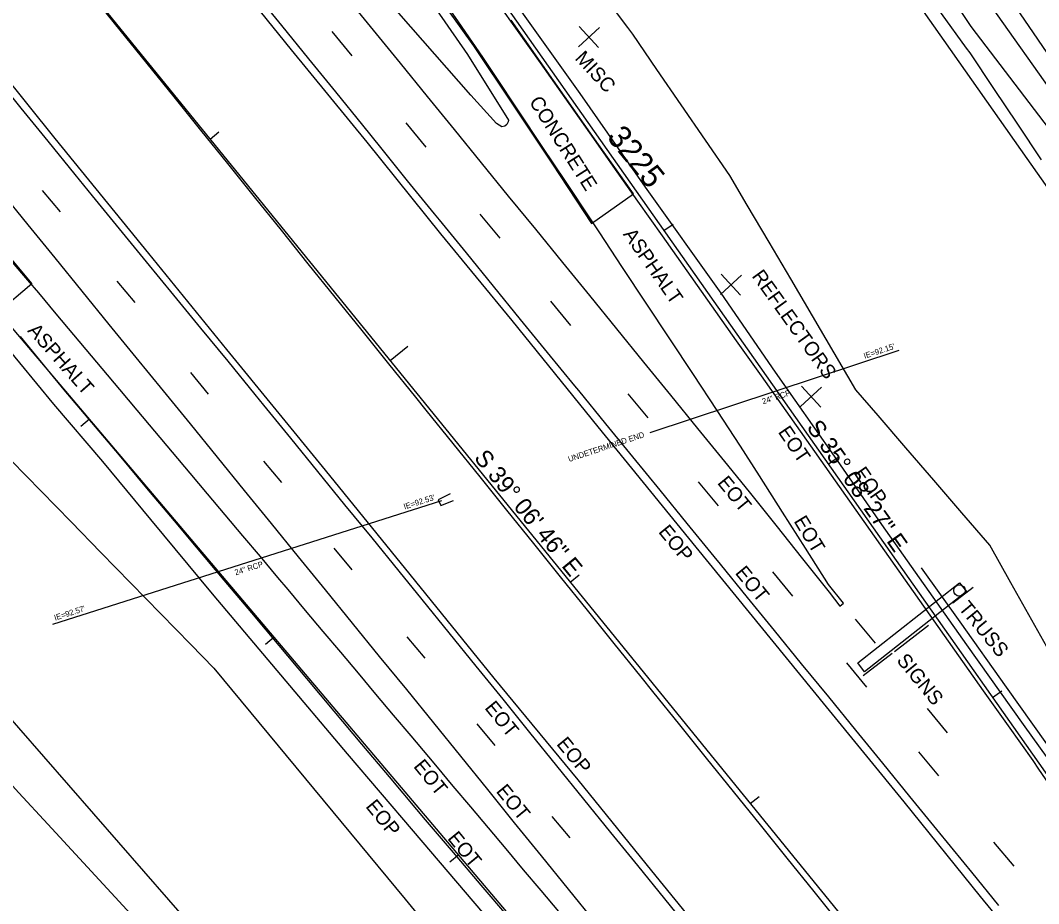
# Model space of a CAD drawing. Extents: x 2132221 to 2141942, y 535736 to 547298.
# Drawn here: x 2139159.2 to 2139515.9, y 539001.5 to 539310.9 of the extents above; entities that cross this region are included whole.
import ezdxf

# ---------------------------------------------------------------- set-up
doc = ezdxf.new("R2010")
doc.units = 0
for name, color, linetype in [('RD_EX_BldgApp', 7, 'Continuous'), ('RD_EX_BldgApp_txCode', 7, 'Continuous'), ('RD_EX_Conc', 7, 'Continuous'), ('RD_EX_Conc_txCode', 7, 'Continuous'), ('RD_EX_DR_Inlet_txCode', 7, 'Continuous'), ('RD_EX_DR_Pipe', 7, 'Continuous'), ('RD_EX_DR_Pipe_txCode', 7, 'Continuous'), ('RD_EX_Driveway', 7, 'Continuous'), ('RD_EX_Fence_Other', 7, 'Continuous'), ('RD_EX_GuardRail', 7, 'Continuous'), ('RD_EX_Misc', 7, 'Continuous'), ('RD_EX_Misc_txCode', 7, 'Continuous'), ('RD_EX_Road', 7, 'Continuous'), ('RD_EX_Road_txCode', 7, 'Continuous'), ('RD_EX_VEG', 7, 'Continuous'), ('RD_HC_Cl', 7, 'Continuous'), ('RD_HC_Data', 7, 'Continuous'), ('RD_HC_Data_Tic', 7, 'Continuous'), ('RD_HC_TX_Sta50', 7, 'Continuous')]:
    doc.layers.add(name, color=color, linetype=linetype)

msp = doc.modelspace()

# ---------------------------------------------------------------- linework, layer by layer
at = {"layer": 'RD_EX_BldgApp'}
for p, q in [((2139485.85, 539106.81), (2139492.95, 539112.34)), ((2139477.35, 539098.94), (2139465.48, 539089.72)), ((2139464.63, 539089.11), (2139454.46, 539081.23))]:
    msp.add_line(p, q, dxfattribs=at)
msp.add_lwpolyline([(2139490.68, 539110.84), (2139454.95, 539082.68), (2139452.58, 539085.8), (2139488.25, 539113.82)], close=True, dxfattribs=at)
msp.add_circle((2139488.17, 539111.18), 2, dxfattribs=at)
at = {"layer": 'RD_EX_Conc'}
for points in [[(2138987.13, 539413.75), (2139002.75, 539398.15), (2139025.69, 539375.05), (2139043.11, 539356.82), (2139060.23, 539338.38), (2139078.21, 539318.04), (2139097.92, 539295.31), (2139113.22, 539277.6), (2139139.63, 539246.62), (2139151.88, 539232.01), (2139163.15, 539218.6), (2139151.28, 539208.59)], [(2139303.42, 539322.28), (2139317.89, 539302), (2139331.85, 539281.23), (2139345.66, 539260.49), (2139359.27, 539239.7), (2139373.99, 539250.12), (2139359.79, 539270.25), (2139346, 539289.83), (2139331.19, 539310.94)], [(2139309.74, 539145.01), (2139305.55, 539142.89), (2139306.54, 539140.94), (2139310.88, 539142.67)]]:
    msp.add_lwpolyline(points, dxfattribs=at)
at = {"layer": 'RD_EX_DR_Pipe'}
msp.add_line((2139466.95, 539195.23), (2139379.68, 539166.42), dxfattribs=at)
msp.add_lwpolyline([(2139306.78, 539142.6), (2139170.4, 539099.26)], dxfattribs=at)
at = {"layer": 'RD_EX_Driveway'}
for points in [[(2139477.23, 539356.98), (2139506.13, 539318.08), (2139532.95, 539278.82), (2139562.03, 539239.22), (2139588.95, 539202.59), (2139629.17, 539144.52), (2139658.12, 539104.88), (2139689.68, 539060.18), (2139717.84, 539021.14)], [(2139465.91, 539348.21), (2139492.13, 539308.7), (2139521.08, 539270.77), (2139550.93, 539231.51), (2139579.7, 539193.95), (2139619.63, 539137.61), (2139647.92, 539099.16), (2139681.13, 539053.58), (2139707.27, 539015.02)], [(2139060.78, 539174.72), (2139070.65, 539163.42), (2139080.53, 539152.13), (2139100.28, 539129.55), (2139110.15, 539118.26), (2139129.9, 539095.68), (2139139.78, 539084.39), (2139149.65, 539073.1), (2139228.65, 538982.77)], [(2139199.24, 538996.22), (2139168.81, 539029.29), (2139158.67, 539040.31), (2139148.62, 539051.23), (2139140.63, 539059.79), (2139124.66, 539076.92), (2139116.68, 539085.48), (2139100.71, 539102.6), (2139092.73, 539111.17), (2139084.74, 539119.73), (2139076.76, 539128.29), (2139068.77, 539136.85), (2139060.79, 539145.42), (2139052.8, 539153.98), (2139045.45, 539161.87)]]:
    msp.add_lwpolyline(points, dxfattribs=at)
at = {"layer": 'RD_EX_Fence_Other'}
msp.add_lwpolyline([(2139456.75, 539340.74), (2139482.69, 539303.86), (2139509.53, 539265.66), (2139539.4, 539223.33), (2139565.43, 539186.72), (2139601.39, 539135.1), (2139633.6, 539089.18), (2139663.32, 539047.08), (2139692.03, 539005.93)], dxfattribs=at)
at = {"layer": 'RD_EX_GuardRail'}
for points in [[(2139446.68, 538994.03), (2139437.27, 539005.71), (2139427.86, 539017.39), (2139418.44, 539029.07), (2139409.03, 539040.75), (2139399.62, 539052.43), (2139390.21, 539064.12), (2139380.8, 539075.8), (2139376.68, 539080.9), (2139367.27, 539092.59), (2139357.86, 539104.27), (2139348.45, 539115.95), (2139339.04, 539127.63), (2139329.63, 539139.31), (2139320.22, 539150.99), (2139310.81, 539162.67), (2139301.4, 539174.35), (2139297.71, 539178.93), (2139288.3, 539190.61), (2139278.89, 539202.29), (2139269.48, 539213.97), (2139260.06, 539225.65), (2139250.65, 539237.33), (2139241.24, 539249.01), (2139231.83, 539260.69), (2139222.42, 539272.37), (2139213.01, 539284.05), (2139203.6, 539295.73), (2139194.19, 539307.41), (2139184.78, 539319.09)], [(2139614.71, 538923.49), (2139609.65, 538930.32), (2139599.25, 538944.49), (2139590.9, 538955.88), (2139584.26, 538964.91), (2139573.3, 538980.35), (2139558.89, 539000.7), (2139544.46, 539021.23), (2139523.13, 539051.38), (2139504.71, 539077.28), (2139488.45, 539100.16), (2139474.94, 539119.1)]]:
    msp.add_lwpolyline(points, dxfattribs=at)
at = {"layer": 'RD_EX_Misc'}
for p, q in [((2139268.29, 539306.93), (2139275.31, 539298.48)), ((2139354.68, 539301.61), (2139362.03, 539308.39)), ((2139354.97, 539308.68), (2139361.75, 539301.33)), ((2139294.23, 539274.94), (2139301.25, 539266.49)), ((2139166.88, 539251.3), (2139173.18, 539243.78)), ((2139320.17, 539243.04), (2139327.19, 539234.59)), ((2139404.46, 539214.87), (2139411.81, 539221.65)), ((2139404.74, 539221.94), (2139411.53, 539214.59)), ((2139192.93, 539219.54), (2139199.23, 539212.01)), ((2139344.89, 539212.49), (2139351.91, 539204.05)), ((2139218.74, 539187.47), (2139225.03, 539179.95)), ((2139432.55, 539175.62), (2139439.9, 539182.4)), ((2139432.83, 539182.69), (2139439.61, 539175.34)), ((2139371.95, 539180.04), (2139378.97, 539171.59)), ((2139244.36, 539156.51), (2139250.65, 539148.98)), ((2139396.67, 539149.22), (2139403.69, 539140.77)), ((2139268.96, 539125.96), (2139275.26, 539118.44)), ((2139422.72, 539117.65), (2139429.74, 539109.2)), ((2139451.66, 539101.14), (2139458.68, 539092.69)), ((2139294.59, 539094.94), (2139300.88, 539087.41)), ((2139448.64, 539085.79), (2139455.66, 539077.34)), ((2139476.83, 539069.8), (2139483.85, 539061.35)), ((2139319.12, 539064.45), (2139325.41, 539056.92)), ((2139473.87, 539054.7), (2139480.89, 539046.25)), ((2139345.35, 539032.02), (2139351.64, 539024.49)), ((2139500.17, 539023.04), (2139507.19, 539014.59))]:
    msp.add_line(p, q, dxfattribs=at)
for points in [[(2139241.21, 539320.76), (2139250.66, 539309.11), (2139260.1, 539297.45), (2139269.55, 539285.8), (2139278.99, 539274.15), (2139285.3, 539266.36), (2139294.75, 539254.71), (2139304.2, 539243.06), (2139305.85, 539241.01), (2139315.34, 539229.39), (2139324.82, 539217.77), (2139334.31, 539206.15), (2139343.79, 539194.53), (2139353.28, 539182.91), (2139354.7, 539181.17), (2139364.19, 539169.55), (2139373.67, 539157.93), (2139383.16, 539146.31), (2139392.64, 539134.69), (2139402.13, 539123.07), (2139404.32, 539120.38), (2139413.8, 539108.76), (2139423.29, 539097.14), (2139432.77, 539085.52), (2139442.26, 539073.9), (2139451.74, 539062.28), (2139461.23, 539050.66), (2139470.72, 539039.04), (2139480.2, 539027.42), (2139489.69, 539015.8), (2139492.42, 539012.45), (2139501.91, 539000.83)], [(2139273.28, 539319.13), (2139282.75, 539307.5), (2139292.23, 539295.87), (2139301.7, 539284.24), (2139311.18, 539272.61), (2139320.65, 539260.98), (2139330.12, 539249.35), (2139339.6, 539237.72), (2139349.07, 539226.09), (2139358.54, 539214.46), (2139368.02, 539202.83), (2139377.49, 539191.2), (2139386.96, 539179.57), (2139396.44, 539167.94), (2139405.91, 539156.31), (2139414.5, 539145.76), (2139423.84, 539134.02), (2139433.17, 539122.27), (2139442.5, 539110.53), (2139446.32, 539105.72), (2139447.52, 539106.68), (2139442.25, 539113.31), (2139434.22, 539125.97), (2139426.18, 539138.64), (2139418.15, 539151.3), (2139411.51, 539161.76), (2139403.25, 539174.27), (2139394.98, 539186.79), (2139386.71, 539199.3), (2139378.44, 539211.82), (2139370.17, 539224.34), (2139361.91, 539236.85), (2139358.68, 539241.73), (2139350.37, 539254.22), (2139342.05, 539266.7), (2139333.74, 539279.19), (2139325.42, 539291.67), (2139321.18, 539298.04), (2139312.67, 539310.39), (2139304.15, 539322.74)], [(2139323.4, 539321.19), (2139332.07, 539308.95), (2139332.61, 539308.2), (2139341.26, 539295.95), (2139349.91, 539283.7), (2139358.56, 539271.44), (2139366.75, 539259.85), (2139375.4, 539247.6), (2139384.05, 539235.35), (2139392.71, 539223.1), (2139401.36, 539210.84), (2139410.01, 539198.59), (2139418.67, 539186.34), (2139427.32, 539174.09), (2139435.97, 539161.83), (2139444.62, 539149.58), (2139453.28, 539137.33), (2139461.93, 539125.08), (2139470.58, 539112.82), (2139479.24, 539100.57), (2139487.89, 539088.32), (2139496.54, 539076.06), (2139505.2, 539063.81), (2139513.85, 539051.56), (2139515.92, 539048.62), (2139524.39, 539036.24)], [(2139149.85, 539291.82), (2139159.32, 539280.18), (2139168.78, 539268.54), (2139178.24, 539256.9), (2139184.3, 539249.46), (2139193.8, 539237.85), (2139203.31, 539226.25), (2139212.82, 539214.65), (2139222.32, 539203.05), (2139231.83, 539191.44), (2139241.33, 539179.84), (2139244.39, 539176.11), (2139253.86, 539164.48), (2139263.33, 539152.85), (2139272.8, 539141.22), (2139282.27, 539129.59), (2139291.74, 539117.95), (2139299.83, 539108.02), (2139309.27, 539096.36), (2139318.72, 539084.71), (2139328.16, 539073.06), (2139337.6, 539061.4), (2139347.05, 539049.75), (2139356.49, 539038.1), (2139365.94, 539026.44), (2139375.38, 539014.79), (2139384.82, 539003.13), (2139394.27, 538991.48)], [(2139360.7, 538994.88), (2139351.25, 539006.53), (2139341.8, 539018.18), (2139332.35, 539029.82), (2139322.9, 539041.47), (2139313.46, 539053.12), (2139304.01, 539064.77), (2139294.53, 539076.45), (2139285.06, 539088.08), (2139275.59, 539099.71), (2139266.12, 539111.34), (2139256.64, 539122.97), (2139247.17, 539134.6), (2139237.7, 539146.23), (2139228.22, 539157.86), (2139218.75, 539169.49), (2139209.28, 539181.12), (2139199.8, 539192.75), (2139190.33, 539204.38), (2139180.86, 539216.01), (2139171.39, 539227.64), (2139161.91, 539239.27), (2139152.44, 539250.9)], [(2139155.47, 539227.13), (2139161.68, 539219.85), (2139165.49, 539215.38), (2139171.65, 539208.06), (2139177.81, 539200.73), (2139183.97, 539193.41), (2139187.73, 539188.94), (2139193.88, 539181.62), (2139200.04, 539174.29), (2139206.2, 539166.97), (2139212.36, 539159.64), (2139218.52, 539152.32), (2139224.68, 539144.99), (2139230.84, 539137.67), (2139237, 539130.34), (2139243.16, 539123.02), (2139249.32, 539115.69), (2139252.85, 539111.49), (2139259.01, 539104.16), (2139265.17, 539096.84), (2139271.33, 539089.51), (2139277.49, 539082.19), (2139283.65, 539074.86), (2139289.81, 539067.54), (2139295.97, 539060.21), (2139302.13, 539052.89), (2139304.57, 539049.98), (2139310.73, 539042.65), (2139316.89, 539035.33), (2139323.05, 539028), (2139329.21, 539020.68), (2139335.37, 539013.35), (2139341.53, 539006.03), (2139347.69, 538998.7)], [(2139330.32, 538996.57), (2139320.6, 539008), (2139310.88, 539019.42), (2139301.17, 539030.85), (2139298.13, 539034.42), (2139288.48, 539045.91), (2139278.83, 539057.39), (2139269.18, 539068.88), (2139259.53, 539080.37), (2139249.89, 539091.85), (2139240.24, 539103.34), (2139230.59, 539114.82), (2139220.94, 539126.31), (2139213.17, 539135.56), (2139203.52, 539147.05), (2139193.87, 539158.53), (2139184.22, 539170.02), (2139174.58, 539181.5), (2139168.65, 539188.55), (2139159.18, 539200.19)]]:
    msp.add_lwpolyline(points, dxfattribs=at)
at = {"layer": 'RD_EX_Road'}
for points in [[(2139167.67, 539564.85), (2139179.41, 539543.45), (2139191.27, 539523.82), (2139204.19, 539502.95), (2139219.09, 539480.19), (2139240.21, 539448.57), (2139259.72, 539420.71), (2139282.54, 539387.88), (2139308.52, 539350.54), (2139332.95, 539316.28), (2139355.15, 539285.22), (2139378.07, 539252.43), (2139404.57, 539215.37), (2139423.66, 539187.65), (2139444.33, 539158.25), (2139460.91, 539134.28), (2139490.61, 539092.13)], [(2139159.26, 539531.25), (2139178.92, 539497.32), (2139195.74, 539471.36), (2139212.21, 539446.99), (2139231.94, 539417.79), (2139247.1, 539396.48), (2139264.8, 539372.2), (2139280.96, 539348.27), (2139298.04, 539324.65), (2139315.8, 539298.98), (2139330.17, 539275.95), (2139330.11, 539275.28), (2139329.66, 539274.44), (2139328.93, 539273.84), (2139327.85, 539273.62), (2139326.05, 539274.8), (2139317.03, 539284.73), (2139291.75, 539313.37), (2139273.73, 539335.47), (2139256.96, 539356.03), (2139225.56, 539394.61), (2139200.7, 539425.24), (2139176.18, 539455.46), (2139152.19, 539484.54)], [(2139091.61, 539500.85), (2139116.11, 539470.91), (2139142.21, 539438.76), (2139169.3, 539405.24), (2139196.88, 539371.33), (2139227.93, 539333.03), (2139254.03, 539300.61), (2139280.61, 539268.25), (2139306.4, 539236.11), (2139331.33, 539205.71), (2139361.55, 539168.47), (2139395.82, 539126.38), (2139441.48, 539070.46)], [(2139033.97, 539438.5), (2139057.67, 539408.97), (2139088.53, 539371.38), (2139114.04, 539340.1), (2139142.27, 539305.51), (2139171.3, 539269.51), (2139204.11, 539229.16), (2139231.44, 539195.62), (2139265.99, 539153.29), (2139295.59, 539116.81), (2139325.06, 539080.48), (2139354.51, 539044.88), (2139380.3, 539013)], [(2138984.06, 539387.96), (2139000.62, 539372.06), (2139013.06, 539359.13), (2139027.85, 539342.8), (2139041.08, 539328.64), (2139051.26, 539317.73), (2139063.16, 539304.45), (2139080.11, 539284.35), (2139090.44, 539272.08), (2139107.78, 539251.3), (2139124.01, 539233.14), (2139136.15, 539218.13), (2139152.87, 539198.1), (2139170.82, 539176.46), (2139187.94, 539156.41), (2139204.81, 539135.98), (2139226.35, 539110), (2139249.08, 539083.16), (2139273.66, 539053.99), (2139296.81, 539026.84), (2139327.17, 538991.23)], [(2139490.61, 539092.13), (2139510.56, 539064.26), (2139533.78, 539031.91), (2139557.76, 538997.39), (2139583.87, 538960.95), (2139605.81, 538930.86), (2139624.53, 538905.07), (2139635.82, 538889.77), (2139663.43, 538855.61), (2139687.75, 538826.07), (2139711.74, 538796.65), (2139737.16, 538765.23), (2139758.7, 538739.3), (2139787.2, 538704.38), (2139813.36, 538671.94), (2139836.51, 538643.46), (2139855.55, 538619.89), (2139877.69, 538592.58), (2139897.17, 538568.75), (2139918.99, 538542.1), (2139949.7, 538504.1)], [(2139441.48, 539070.46), (2139468.74, 539037.19), (2139495.42, 539003.96), (2139521.65, 538972.07), (2139549.47, 538937.98), (2139572.42, 538909.73), (2139601.89, 538873.46), (2139633.25, 538834.82), (2139665.21, 538795.45), (2139690.82, 538763.74), (2139713.17, 538735.96), (2139741.71, 538701.2), (2139770.39, 538666.42), (2139795.57, 538635.24), (2139823.38, 538600.89), (2139850.4, 538567.72), (2139875.27, 538536.97), (2139901.69, 538504.97), (2139921.79, 538480)], [(2139380.3, 539013), (2139403.32, 538984.75), (2139433.48, 538947.36), (2139463.55, 538910.62), (2139501.33, 538863.54), (2139533.27, 538824.24), (2139562.81, 538787.99), (2139589.57, 538754.66), (2139620.19, 538717.24), (2139650.69, 538679.82), (2139682.95, 538639.38), (2139713.62, 538601.8), (2139747.38, 538560.54), (2139773.1, 538529.18), (2139801.68, 538494.15), (2139830.26, 538458.86), (2139857.97, 538425.22)]]:
    msp.add_lwpolyline(points, dxfattribs=at)
at = {"layer": 'RD_EX_VEG'}
for points in [[(2139341.38, 539509.42), (2139349.77, 539496.99), (2139358.15, 539484.55), (2139358.84, 539483.54), (2139367.62, 539471.38), (2139376.4, 539459.22), (2139385.19, 539447.06), (2139393.97, 539434.9), (2139402.76, 539422.75), (2139411.54, 539410.59), (2139420.32, 539398.43), (2139429.11, 539386.27), (2139437.89, 539374.11), (2139446.67, 539361.95), (2139455.46, 539349.79), (2139464.24, 539337.63), (2139473.03, 539325.47), (2139481.81, 539313.31), (2139490.59, 539301.15), (2139491.82, 539299.46), (2139500.17, 539287), (2139508.52, 539274.54), (2139516.87, 539262.08)], [(2139520.88, 539087.72), (2139513.54, 539100.8), (2139506.2, 539113.88), (2139498.82, 539127.03), (2139489.03, 539138.39), (2139479.23, 539149.76), (2139469.44, 539161.12), (2139459.65, 539172.48), (2139451.88, 539181.5), (2139444.28, 539194.43), (2139436.68, 539207.36), (2139429.07, 539220.29), (2139421.47, 539233.22), (2139413.87, 539246.15), (2139407.74, 539256.58), (2139399.23, 539268.93), (2139390.72, 539281.28), (2139382.21, 539293.64), (2139373.7, 539305.99), (2139372.02, 539308.43), (2139363.05, 539320.46)], [(2139103.77, 539182.64), (2139117.2, 539175.96), (2139130.63, 539169.27), (2139144.06, 539162.59), (2139155.97, 539156.66), (2139166.45, 539145.93), (2139176.94, 539135.2), (2139187.42, 539124.48), (2139197.91, 539113.75), (2139208.39, 539103.02), (2139218.88, 539092.3), (2139227.01, 539083.97), (2139236.57, 539072.42), (2139246.13, 539060.86), (2139255.69, 539049.3), (2139265.25, 539037.74), (2139274.82, 539026.18), (2139284.38, 539014.62), (2139293.94, 539003.06), (2139303.5, 538991.51)]]:
    msp.add_lwpolyline(points, dxfattribs=at)
at = {"layer": 'RD_HC_Cl'}
for p, q in [((2136971.61, 542041.65), (2141699.63, 536226.46)), ((2139357.86, 539516.81), (2140103.03, 538458.14)), ((2139242.92, 539438.61), (2139658.59, 538848.06)), ((2140040.76, 538159.86), (2139071.15, 539303.56))]:
    msp.add_line(p, q, dxfattribs=at)
at = {"layer": 'RD_HC_Data_Tic'}
for p, q in [((2139225.66, 539269.31), (2139228.76, 539271.83)), ((2139384.67, 539237.22), (2139387.94, 539239.53)), ((2139288.74, 539191.72), (2139294.95, 539196.77)), ((2139183.41, 539171.15), (2139180.36, 539168.56)), ((2139442.23, 539155.45), (2139445.5, 539157.75)), ((2139351.82, 539114.13), (2139354.93, 539116.65)), ((2139248.08, 539094.87), (2139245.02, 539092.28)), ((2139499.79, 539073.68), (2139503.06, 539075.98)), ((2139414.91, 539036.54), (2139418.01, 539039.06)), ((2139312.74, 539018.59), (2139309.69, 539016.01))]:
    msp.add_line(p, q, dxfattribs=at)

# ---------------------------------------------------------------- texts
at = {"layer": 'RD_EX_BldgApp_txCode'}
for s, p in [('TRUSS', (2139487.61, 539104.92)), ('SIGNS', (2139465.92, 539086.59))]:
    msp.add_text(s, height=5, rotation=309.2596, dxfattribs=at).set_placement(p)
at = {"layer": 'RD_EX_Conc_txCode'}
msp.add_text('CONCRETE', height=5, rotation=302.3943, dxfattribs=at).set_placement((2139337.26, 539282.39))
at = {"layer": 'RD_EX_DR_Inlet_txCode'}
for s, rotation, p in [("IE=92.15'", 18.2704, (2139455, 539192.34)), ('UNDETERMINED END', 18.2704, (2139351.45, 539156.18)), ("IE=92.53'", 17.6304, (2139293.81, 539139.53)), ("IE=92.57'", 17.6304, (2139171.38, 539100.62))]:
    msp.add_text(s, height=2, rotation=rotation, dxfattribs=at).set_placement(p)
at = {"layer": 'RD_EX_DR_Pipe_txCode'}
for rotation, p in [(18.2704, (2139419.43, 539176.39)), (17.6304, (2139234.62, 539116.46))]:
    msp.add_text('24" RCP', height=2, rotation=rotation, dxfattribs=at).set_placement(p)
at = {"layer": 'RD_EX_Misc_txCode'}
for s, rotation, p in [(' MISC', 312.7026, (2139351.93, 539298.75)), ('REFLECTORS', 305.5736, (2139415.24, 539221.28)), ('EOT', 304.1905, (2139424.45, 539166.69)), ('EOT', 309.2596, (2139403.14, 539148.77)), ('EOT', 301.2279, (2139429.98, 539135.48)), ('EOT', 309.2596, (2139409.36, 539117.25)), ('EOT', 309.2596, (2139321.62, 539069.95)), ('EOT', 309.2596, (2139296.68, 539049.48)), ('EOT', 309.2596, (2139325.61, 539040.76)), ('EOT', 309.2596, (2139308.59, 539024.26))]:
    msp.add_text(s, height=5, rotation=rotation, dxfattribs=at).set_placement(p)
at = {"layer": 'RD_EX_Road_txCode'}
for s, rotation, p in [('ASPHALT', 304.8585, (2139370.15, 539235.93)), ('ASPHALT', 311.5332, (2139161.46, 539202.04)), ('EOP', 304.6329, (2139451.02, 539152.32)), ('EOP', 309.2596, (2139382.49, 539131.64)), ('EOP', 309.2596, (2139346.79, 539057.32)), ('EOP', 309.2596, (2139279.92, 539035.43))]:
    msp.add_text(s, height=5, rotation=rotation, dxfattribs=at).set_placement(p)
at = {"layer": 'RD_HC_Data'}
for s, rotation, p in [('S 35%%d 08\' 27" E', 305.1407, (2139434.43, 539168.27)), ('S 39%%d 06\' 46" E', 309.1127, (2139317.87, 539157.47))]:
    msp.add_text(s, height=6, rotation=rotation, dxfattribs=at).set_placement(p)
at = {"layer": 'RD_HC_TX_Sta50'}
msp.add_text('3225', height=8, rotation=309.1127, dxfattribs=at).set_placement((2139364.36, 539269.91))

doc.saveas('drawing.dxf')
